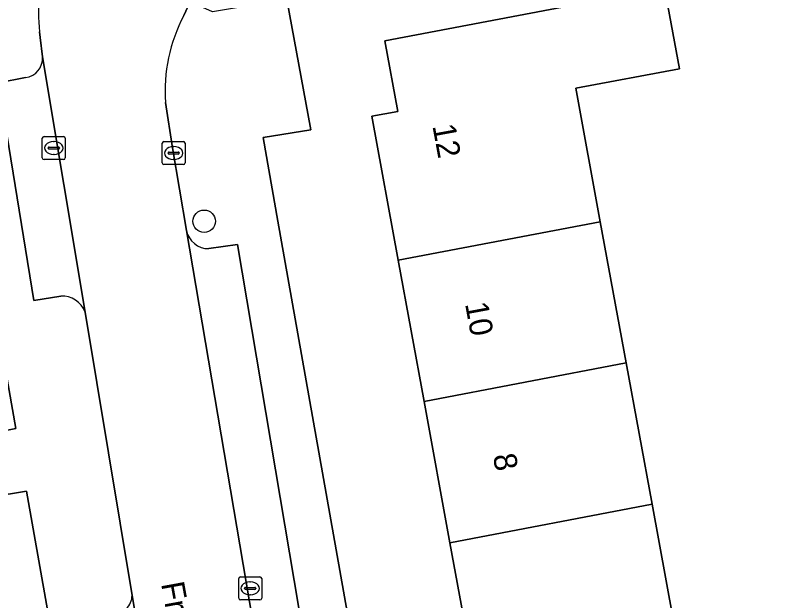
# Model space of a CAD drawing. Extents: x 157793 to 159380, y 380877 to 382313.
# Drawn here: x 158887.09 to 158920.99, y 381591.13 to 381616.56 of the extents above; entities that cross this region are included whole.
import ezdxf

# ---------------------------------------------------------------- set-up
doc = ezdxf.new("R2010")
doc.units = 0
for name, color, linetype in [('IMGEO_Boom', 7, 'Continuous'), ('IMGEO_Erf', 7, 'Continuous'), ('IMGEO_Kolk', 7, 'Continuous'), ('IMGEO_Openbare_ruimte_label', 7, 'Continuous'), ('IMGEO_Pand', 7, 'Continuous'), ('IMGEO_Pand_nummerreeks', 7, 'Continuous'), ('IMGEO_Parkeervlak_open', 7, 'Continuous'), ('IMGEO_Rijbaan_lokaal_open', 7, 'Continuous'), ('IMGEO_Voetpad_open', 7, 'Continuous')]:
    doc.layers.add(name, color=color, linetype=linetype)

msp = doc.modelspace()

# ---------------------------------------------------------------- linework, layer by layer
at = {"layer": 'IMGEO_Boom'}
msp.add_circle((158895.302, 381607.612), 0.489, dxfattribs=at)
at = {"layer": 'IMGEO_Erf'}
for points in [[(158960.771, 381583.771), (158958.805, 381595.232), (158958.403, 381597.576), (158946.164, 381595.475), (158942.586, 381594.861), (158939.937, 381594.407), (158929.49, 381592.444), (158928.208, 381600.817), (158924.532, 381600.141), (158923.932, 381603.407), (158923.448, 381606.037), (158927.124, 381606.713), (158924.598, 381621.62), (158898.905, 381617.265), (158899.943, 381611.595), (158897.865, 381611.255), (158898.512, 381607.611), (158903.354, 381580.337)], [(158886.149, 381598.406), (158887.101, 381598.6), (158883.28, 381620.35)], [(158907.151, 381587.358), (158905.999, 381593.632), (158904.872, 381599.775), (158903.744, 381605.918), (158902.595, 381612.178), (158903.724, 381612.386), (158903.16, 381615.458), (158915.337, 381617.779), (158915.988, 381614.236), (158911.473, 381613.407), (158912.54, 381607.594), (158913.668, 381601.451), (158914.796, 381595.308), (158916.018, 381588.65)], [(158892.626, 381567.29), (158887.575, 381595.876), (158886.87, 381595.759), (158884.273, 381595.409), (158884.873, 381592.137), (158883.404, 381591.868), (158884.509, 381585.842)]]:
    msp.add_lwpolyline(points, dxfattribs=at)
at = {"layer": 'IMGEO_Kolk'}
for p, q in [((158888.256, 381610.372), (158888.256, 381611.224)), ((158888.331, 381611.298), (158889.183, 381611.298)), ((158889.257, 381611.224), (158889.257, 381610.372)), ((158888.744, 381611.078), (158888.769, 381611.078)), ((158893.473, 381610.153), (158893.473, 381611.005)), ((158893.548, 381611.079), (158894.4, 381611.079)), ((158894.474, 381611.005), (158894.474, 381610.153)), ((158888.515, 381610.792), (158888.515, 381610.804)), ((158888.953, 381610.755), (158888.555, 381610.755)), ((158888.558, 381610.841), (158888.956, 381610.841)), ((158888.999, 381610.804), (158888.999, 381610.792)), ((158893.732, 381610.573), (158893.732, 381610.585)), ((158893.775, 381610.622), (158894.173, 381610.622)), ((158893.961, 381610.859), (158893.986, 381610.859)), ((158894.216, 381610.585), (158894.216, 381610.573)), ((158889.183, 381610.298), (158888.331, 381610.298)), ((158888.767, 381610.518), (158888.742, 381610.518)), ((158894.17, 381610.536), (158893.772, 381610.536)), ((158893.984, 381610.299), (158893.959, 381610.299)), ((158894.4, 381610.079), (158893.548, 381610.079)), ((158896.804, 381591.223), (158896.804, 381592.075)), ((158896.879, 381592.149), (158897.731, 381592.149)), ((158897.292, 381591.929), (158897.317, 381591.929)), ((158897.805, 381592.075), (158897.805, 381591.223)), ((158897.063, 381591.643), (158897.063, 381591.655)), ((158897.501, 381591.606), (158897.103, 381591.606)), ((158897.106, 381591.692), (158897.504, 381591.692)), ((158897.547, 381591.655), (158897.547, 381591.643)), ((158897.315, 381591.369), (158897.29, 381591.369)), ((158897.731, 381591.149), (158896.879, 381591.149))]:
    msp.add_line(p, q, dxfattribs=at)
for points in [[(158888.256, 381610.372), (158888.256, 381611.224)], [(158888.331, 381611.298), (158889.183, 381611.298)], [(158889.257, 381611.224), (158889.257, 381610.372)], [(158893.473, 381610.153), (158893.473, 381611.005)], [(158893.548, 381611.079), (158894.4, 381611.079)], [(158894.474, 381611.005), (158894.474, 381610.153)], [(158889.183, 381610.298), (158888.331, 381610.298)], [(158894.4, 381610.079), (158893.548, 381610.079)], [(158896.804, 381591.223), (158896.804, 381592.075)], [(158896.879, 381592.149), (158897.731, 381592.149)], [(158897.805, 381592.075), (158897.805, 381591.223)], [(158897.731, 381591.149), (158896.879, 381591.149)]]:
    msp.add_lwpolyline(points, dxfattribs=at)
for centre, radius, start, end in [((158888.333, 381611.222), 0.0765, 91.552, 178.448), ((158888.333, 381611.222), 0.0765, 91.552, 178.448), ((158889.181, 381611.222), 0.0765, 1.552, 88.448), ((158889.181, 381611.222), 0.0765, 1.552, 88.448), ((158893.55, 381611.003), 0.0765, 91.552, 178.448), ((158893.55, 381611.003), 0.0765, 91.552, 178.448), ((158894.398, 381611.003), 0.0765, 1.552, 88.448), ((158894.398, 381611.003), 0.0765, 1.552, 88.448), ((158888.555, 381610.801), 0.0403, 85.8775, 175.7526), ((158888.552, 381610.791), 0.0366, 178.938, 274.7102), ((158888.956, 381610.798), 0.043, 264.8664, 352.4533), ((158888.96, 381610.803), 0.0386, 1.7309, 96.639), ((158893.772, 381610.582), 0.0403, 85.8775, 175.7526), ((158893.769, 381610.572), 0.0366, 178.938, 274.7102), ((158894.173, 381610.579), 0.043, 264.8664, 352.4533), ((158894.177, 381610.584), 0.0386, 1.7309, 96.639), ((158888.333, 381610.374), 0.0765, 181.552, 268.448), ((158888.333, 381610.374), 0.0765, 181.552, 268.448), ((158889.181, 381610.374), 0.0765, 271.552, 358.448), ((158889.181, 381610.374), 0.0765, 271.552, 358.448), ((158893.55, 381610.155), 0.0765, 181.552, 268.448), ((158893.55, 381610.155), 0.0765, 181.552, 268.448), ((158894.398, 381610.155), 0.0765, 271.552, 358.448), ((158894.398, 381610.155), 0.0765, 271.552, 358.448), ((158896.881, 381592.073), 0.0765, 91.552, 178.448), ((158896.881, 381592.073), 0.0765, 91.552, 178.448), ((158897.729, 381592.073), 0.0765, 1.552, 88.448), ((158897.729, 381592.073), 0.0765, 1.552, 88.448), ((158897.103, 381591.652), 0.0403, 85.8775, 175.7526), ((158897.1, 381591.642), 0.0366, 178.938, 274.7102), ((158897.504, 381591.649), 0.043, 264.8664, 352.4533), ((158897.508, 381591.654), 0.0386, 1.7309, 96.639), ((158896.881, 381591.225), 0.0765, 181.552, 268.448), ((158896.881, 381591.225), 0.0765, 181.552, 268.448), ((158897.729, 381591.225), 0.0765, 271.552, 358.448), ((158897.729, 381591.225), 0.0765, 271.552, 358.448)]:
    msp.add_arc(centre, radius, start, end, dxfattribs=at)
for centre, major_axis, ratio, start_param, end_param in [((158888.743, 381610.798), (-0.387, 0.002), 0.722429, 4.712389, 7.853982), ((158888.768, 381610.798), (-0.39, 0.002), 0.717154, 1.570796, 4.712389), ((158893.96, 381610.579), (-0.387, 0.002), 0.722429, 4.712389, 7.853982), ((158893.985, 381610.579), (-0.39, 0.002), 0.717154, 1.570796, 4.712389), ((158897.291, 381591.649), (-0.387, 0.002), 0.722429, 4.712389, 7.853982), ((158897.316, 381591.649), (-0.39, 0.002), 0.717154, 1.570796, 4.712389)]:
    msp.add_ellipse(centre, major_axis=major_axis, ratio=ratio, start_param=start_param, end_param=end_param, dxfattribs=at)
at = {"layer": 'IMGEO_Pand'}
for points in [[(158903.744, 381605.918), (158912.54, 381607.594), (158911.473, 381613.407), (158915.988, 381614.236), (158915.337, 381617.779), (158903.16, 381615.458), (158903.724, 381612.386), (158902.595, 381612.178)], [(158913.668, 381601.451), (158912.54, 381607.594), (158903.744, 381605.918), (158904.872, 381599.775)], [(158914.796, 381595.308), (158913.668, 381601.451), (158904.872, 381599.775), (158905.999, 381593.632)], [(158906.288, 381583.959), (158916.089, 381585.669), (158915.557, 381588.565), (158916.018, 381588.65), (158914.796, 381595.308), (158905.999, 381593.632), (158907.151, 381587.358), (158905.712, 381587.094)]]:
    msp.add_lwpolyline(points, close=True, dxfattribs=at)
at = {"layer": 'IMGEO_Parkeervlak_open'}
for points in [[(158890.115, 381603.654), (158888.261, 381614.76)], [(158887.53, 381613.866), (158886.341, 381613.634), (158887.887, 381604.169), (158889.058, 381604.357)], [(158894.531, 381607.21), (158897.956, 381587.045)], [(158898.671, 381588.056), (158899.84, 381588.293), (158896.748, 381606.599), (158895.509, 381606.422)], [(158895.538, 381571.474), (158892.158, 381591.43)]]:
    msp.add_lwpolyline(points, dxfattribs=at)
for centre, radius, start, end in [((158887.446, 381614.68), 0.818, 275.8562, 5.5999), ((158895.496, 381607.407), 0.985, 191.5318, 270.7496), ((158889.131, 381603.321), 1.039, 18.7082, 94.0368), ((158891.343, 381591.347), 0.819, 274.068, 5.7969)]:
    msp.add_arc(centre, radius, start, end, dxfattribs=at)
at = {"layer": 'IMGEO_Rijbaan_lokaal_open'}
for points in [[(158894.419, 381616.557), (158894.692, 381617.15)], [(158888.141, 381615.853), (158888.169, 381615.609), (158888.261, 381614.76), (158890.115, 381603.654), (158892.158, 381591.43), (158895.538, 381571.474), (158895.966, 381569.055), (158900.813, 381569.935), (158899.431, 381578.04), (158898.093, 381586.069), (158897.956, 381587.045), (158894.531, 381607.21), (158893.925, 381610.801), (158893.615, 381612.772)]]:
    msp.add_lwpolyline(points, dxfattribs=at)
for centre, radius, start, end in [((158895.824, 381616.791), 7.74, 162.4566, 186.9588), ((158900.641, 381613.257), 7.043, 152.0629, 183.9523)]:
    msp.add_arc(centre, radius, start, end, dxfattribs=at)
at = {"layer": 'IMGEO_Voetpad_open'}
for points in [[(158930.302, 381637.571), (158929.831, 381641.237), (158926.612, 381640.629), (158920.277, 381639.433), (158920.657, 381637.815), (158912.639, 381635.93), (158910.513, 381635.431), (158907.69, 381634.767), (158908.032, 381632.615), (158901.672, 381631.534), (158901.954, 381630.456), (158886.186, 381627.63), (158883.513, 381623.717), (158884.083, 381620.484), (158883.28, 381620.35), (158887.101, 381598.6), (158886.149, 381598.406), (158883.773, 381598.021), (158884.273, 381595.409), (158886.87, 381595.759), (158887.575, 381595.876), (158892.626, 381567.29)], [(158898.512, 381607.611), (158897.865, 381611.255), (158899.943, 381611.595), (158898.905, 381617.265), (158895.671, 381616.717), (158894.692, 381617.15), (158894.419, 381616.557)], [(158888.261, 381614.76), (158888.169, 381615.609), (158888.141, 381615.853)], [(158889.058, 381604.357), (158887.887, 381604.169), (158886.341, 381613.634), (158887.53, 381613.866)], [(158893.615, 381612.772), (158893.925, 381610.801), (158894.531, 381607.21)], [(158902.843, 381562.365), (158907.401, 381563.077), (158906.696, 381567.344), (158904.959, 381567.06), (158902.607, 381580.243), (158903.354, 381580.337), (158898.512, 381607.611)], [(158895.509, 381606.422), (158896.748, 381606.599), (158899.84, 381588.293), (158898.671, 381588.056)], [(158892.158, 381591.43), (158890.115, 381603.654)]]:
    msp.add_lwpolyline(points, dxfattribs=at)
for centre, radius, start, end in [((158895.824, 381616.791), 7.74, 162.4566, 186.9588), ((158900.641, 381613.257), 7.043, 152.0629, 183.9523), ((158887.446, 381614.68), 0.818, 275.8562, 5.5999), ((158895.496, 381607.407), 0.985, 191.5318, 270.7496), ((158889.131, 381603.321), 1.039, 18.7082, 94.0368), ((158891.343, 381591.347), 0.819, 274.068, 5.7969)]:
    msp.add_arc(centre, radius, start, end, dxfattribs=at)

# ---------------------------------------------------------------- texts
at = {"layer": 'IMGEO_Openbare_ruimte_label'}
msp.add_text('Frankendaal', height=1, rotation=280.3663, dxfattribs=at).set_placement((158893.425, 381591.852))
at = {"layer": 'IMGEO_Pand_nummerreeks'}
for s, p in [('12', (158905.234, 381611.762)), ('10', (158906.654, 381604.022)), ('8', (158907.865, 381597.426))]:
    msp.add_text(s, height=1, rotation=280.4015, dxfattribs=at).set_placement(p)

doc.saveas('drawing.dxf')
